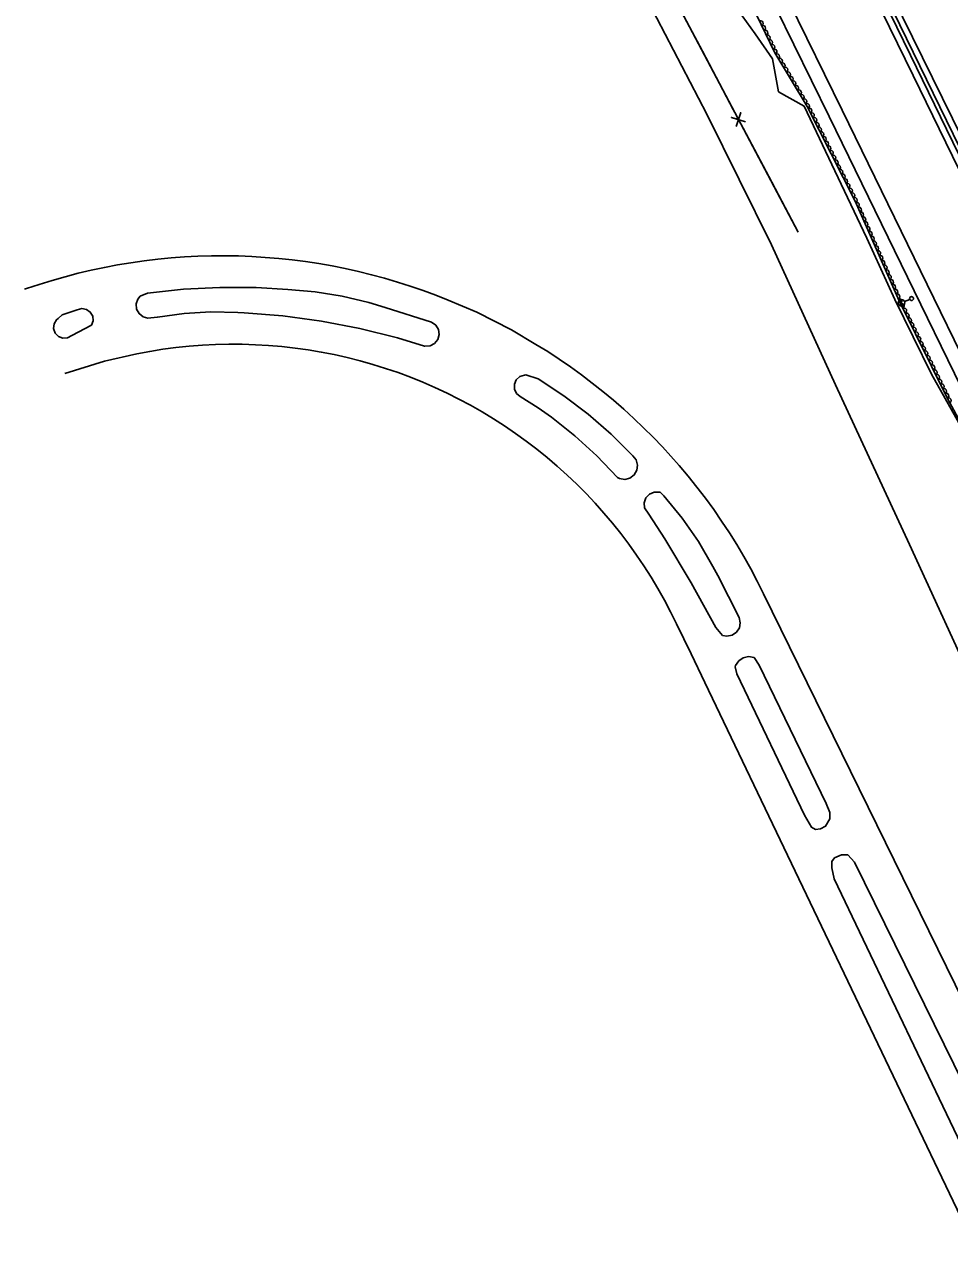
# Model space of a CAD drawing. Extents: x 1746719 to 1766531, y 631721 to 662391.
# Drawn here: x 1761809 to 1762511, y 636401 to 637330 of the extents above; entities that cross this region are included whole.
import ezdxf

# ---------------------------------------------------------------- set-up
doc = ezdxf.new("R2010")
doc.units = 0
for name, color, linetype in [('SURVEY - AERIAL SURVEY - Photo Control - Points - Elevations', 7, 'Continuous'), ('SURVEY - AERIAL SURVEY - Photo Control - Points - Locators', 7, 'Continuous'), ('SURVEY - AERIAL SURVEY - Photo Control - Points - Numbers', 7, 'Continuous'), ('SURVEY - AERIAL SURVEY - Photo Control with Text', 7, 'Continuous'), ('SURVEY - CENTERLINE - Existing Roads - Development', 7, 'Continuous'), ('SURVEY - CENTERLINE - Existing Roads Curve Text', 7, 'Continuous')]:
    doc.layers.add(name, color=color, linetype=linetype)

msp = doc.modelspace()

# ---------------------------------------------------------------- linework, layer by layer
at = {"layer": 'SURVEY - AERIAL SURVEY - Photo Control - Points - Elevations'}
for points in [[(1762773.06, 636698.72), (1762724.62, 636797.23), (1762665.78, 636917.21), (1762608.96, 637033.7), (1762547.76, 637159.19), (1762483.24, 637291.54), (1762429.61, 637401.09), (1762367.13, 637528.71), (1762311.22, 637643.03), (1762248.83, 637770.86), (1762183.89, 637904.12), (1762125.15, 638021.3), (1762090.32, 638088.89)], [(1762783.5, 636705.24), (1762745.76, 636781.92), (1762702.74, 636870.15), (1762649.08, 636980.15), (1762603.69, 637072.36), (1762560.73, 637160.61), (1762512.91, 637258.85), (1762467.62, 637351.57), (1762419.77, 637449.66), (1762380.4, 637529.73), (1762340.69, 637610.68), (1762307.07, 637679.74), (1762272.3, 637751.43), (1762238.92, 637822.21), (1762204.21, 637890.89), (1762159.32, 637981.97)], [(1762719.21, 636672.25), (1762670.76, 636770.78), (1762611.89, 636890.84), (1762555.03, 637007.4), (1762493.83, 637132.9), (1762429.32, 637265.2), (1762375.72, 637374.71), (1762313.23, 637502.34), (1762254.75, 637621.92)], [(1762709.34, 636667.39), (1762660.89, 636765.94), (1762602, 636886.01), (1762545.14, 637002.58), (1762483.94, 637128.07), (1762419.44, 637260.37), (1762365.84, 637369.88), (1762303.35, 637497.51), (1762244.87, 637617.09)], [(1761808.82, 637129.2), (1761810.33, 637129.74), (1761820.03, 637132.97), (1761829.79, 637135.98), (1761839.65, 637138.78), (1761849.53, 637141.33), (1761859.49, 637143.69), (1761869.49, 637145.81), (1761879.53, 637147.7), (1761889.62, 637149.36), (1761899.74, 637150.81), (1761909.9, 637152.01), (1761920.07, 637153), (1761930.26, 637153.75), (1761940.47, 637154.29), (1761950.69, 637154.58), (1761960.92, 637154.65), (1761971.15, 637154.48), (1761981.35, 637154.08), (1761991.56, 637153.46), (1762001.74, 637152.61), (1762011.92, 637151.54), (1762022.04, 637150.22), (1762032.17, 637148.7), (1762042.23, 637146.93), (1762052.26, 637144.95), (1762062.24, 637142.72), (1762072.17, 637140.29), (1762082.04, 637137.62), (1762091.85, 637134.74), (1762101.59, 637131.65), (1762111.26, 637128.33), (1762120.85, 637124.8), (1762130.36, 637121.05)], [(1762112.69, 637086.09), (1762112.34, 637086.14), (1762091.92, 637092.28), (1762063.22, 637099.42), (1762034.18, 637105), (1762004.88, 637109.01), (1761975.41, 637111.44), (1761970.62, 637111.68), (1761950.29, 637112), (1761929.98, 637110.81), (1761909.8, 637108.09), (1761909.51, 637108.04), (1761902.53, 637107.29), (1761898.78, 637108.34), (1761895.74, 637110.79), (1761893.93, 637114.25), (1761893.64, 637118.14), (1761894.91, 637121.82), (1761896.69, 637124), (1761902.14, 637126.3), (1761929.56, 637129.29), (1761957.12, 637130.68), (1761984.73, 637130.48), (1762008.77, 637128.99), (1762029.42, 637127.29), (1762049.86, 637124.01), (1762070.02, 637119.19), (1762082.42, 637115.39), (1762117.67, 637104.32), (1762120.85, 637102.09), (1762122.91, 637098.77), (1762123.46, 637094.93), (1762122.44, 637091.19), (1762120.01, 637088.17), (1762116.56, 637086.37), (1762112.69, 637086.09)], [(1762130.36, 637121.05), (1762151.96, 637111.84), (1762178.46, 637098.4), (1762196.76, 637087.45), (1762205.93, 637081.96), (1762214.54, 637076.26), (1762223.06, 637070.38), (1762231.44, 637064.33), (1762239.67, 637058.08), (1762247.76, 637051.65), (1762255.71, 637045.04), (1762263.51, 637038.25), (1762271.17, 637031.31), (1762278.67, 637024.18), (1762285.99, 637016.9), (1762292.98, 637009.62), (1762305.56, 636995.45), (1762312.43, 636987.35), (1762319.09, 636979.09), (1762325.54, 636970.69), (1762331.81, 636962.11), (1762337.86, 636953.4), (1762343.69, 636944.54), (1762349.31, 636935.54), (1762354.71, 636926.4), (1762359.9, 636917.13), (1762364.84, 636907.74), (1762367.66, 636902.09), (1762369.56, 636898.24), (1762574.58, 636480.72)], [(1761837.98, 637092.12), (1761834.59, 637093.39), (1761832.06, 637095.97), (1761830.89, 637099.39), (1761831.28, 637102.98), (1761833.16, 637106.07), (1761834.43, 637107.14), (1761837.34, 637109.95), (1761848.91, 637113.52), (1761852.32, 637114.55), (1761855.85, 637114), (1761858.79, 637111.98), (1761860.58, 637108.89), (1761860.86, 637105.33), (1761859.59, 637102.01), (1761844.71, 637094.23), (1761841.57, 637092.42), (1761837.98, 637092.12)], [(1762530.76, 636401.45), (1762325.19, 636830.85), (1762314.76, 636852.65), (1762303.56, 636875.45), (1762299.11, 636884.47), (1762294.42, 636893.37), (1762289.47, 636902.15), (1762284.29, 636910.79), (1762278.91, 636919.28), (1762273.27, 636927.61), (1762267.43, 636935.81), (1762261.34, 636943.83), (1762255.06, 636951.7), (1762248.56, 636959.37), (1762241.86, 636966.88), (1762234.95, 636974.21), (1762227.85, 636981.34), (1762220.56, 636988.29), (1762213.09, 636995.03), (1762205.44, 637001.57), (1762197.61, 637007.9), (1762189.61, 637014), (1762181.46, 637019.91), (1762173.15, 637025.58), (1762164.69, 637031.03), (1762156.07, 637036.23), (1762147.32, 637041.22), (1762138.45, 637045.96), (1762129.44, 637050.46), (1762120.32, 637054.72), (1762111.09, 637058.72), (1762101.75, 637062.48), (1762092.32, 637065.99), (1762082.79, 637069.23), (1762073.19, 637072.22), (1762063.49, 637074.96), (1762053.73, 637077.42), (1762043.92, 637079.62), (1762034.03, 637081.56), (1762024.11, 637083.22), (1762014.15, 637084.61), (1762004.15, 637085.74), (1761994.11, 637086.6), (1761984.06, 637087.19), (1761974, 637087.5), (1761963.94, 637087.55), (1761953.88, 637087.32), (1761943.82, 637086.82), (1761933.78, 637086.04), (1761923.77, 637084.99), (1761913.79, 637083.69), (1761903.85, 637082.09), (1761893.96, 637080.24), (1761869.56, 637074.65), (1761839.4, 637065.31)], [(1762264.38, 636985), (1762260.41, 636985.59), (1762258.76, 636986.36), (1762243.17, 637002.79), (1762226.45, 637018.07), (1762208.71, 637032.15), (1762198.65, 637039.27), (1762185.04, 637047.83), (1762182.2, 637050.2), (1762180.59, 637053.54), (1762180.54, 637057.24), (1762182.02, 637060.63), (1762184.79, 637063.09), (1762188.31, 637064.17), (1762189.26, 637064.19), (1762198.51, 637061.19), (1762217.99, 637048.5), (1762236.54, 637034.49), (1762254.11, 637019.25), (1762270.52, 637002.92), (1762272.99, 636999.75), (1762274.04, 636995.87), (1762273.51, 636991.88), (1762271.49, 636988.41), (1762268.28, 636985.99), (1762264.38, 636985)], [(1762341.85, 636865.94), (1762338.52, 636866.52), (1762333.46, 636872.5), (1762314.75, 636906.61), (1762294.65, 636939.91), (1762282.48, 636958.7), (1762279.36, 636963.42), (1762279.08, 636967.3), (1762280.38, 636970.97), (1762283.03, 636973.82), (1762286.58, 636975.38), (1762290.48, 636975.4), (1762291.16, 636975.23), (1762294.09, 636972.59), (1762307.77, 636955.65), (1762320.16, 636937.75), (1762331.2, 636919), (1762334.85, 636912.01), (1762351.12, 636880.15), (1762352, 636876.24), (1762351.28, 636872.31), (1762349.09, 636868.96), (1762345.79, 636866.72), (1762341.85, 636865.94)], [(1762349.48, 636837.44), (1762348, 636842.65), (1762348.43, 636843.84), (1762350.78, 636847.31), (1762354.25, 636849.66), (1762358.33, 636850.56), (1762362.47, 636849.87), (1762366.28, 636844.04), (1762417.17, 636739.05), (1762419.96, 636732.24), (1762419.96, 636727.45), (1762416.76, 636721.84), (1762412.76, 636719.84), (1762409.17, 636719.45), (1762405.96, 636721.05), (1762400.76, 636730.24), (1762349.48, 636837.44)], [(1762556.36, 636415.05), (1762551.56, 636416.65), (1762545.17, 636425.84), (1762533.17, 636451.84), (1762423.17, 636681.84), (1762421.56, 636690.24), (1762421.56, 636695.05), (1762423.56, 636697.84), (1762428.76, 636700.24), (1762433.56, 636700.24), (1762438.76, 636694.65), (1762476.76, 636617.05), (1762558.76, 636450.24), (1762568.36, 636427.45), (1762568.36, 636423.05), (1762566.36, 636419.05), (1762563.56, 636416.65), (1762560.36, 636415.45), (1762556.36, 636415.05)]]:
    msp.add_lwpolyline(points, dxfattribs=at)
at = {"layer": 'SURVEY - AERIAL SURVEY - Photo Control - Points - Locators'}
for points in [[(1762533.74, 636819.19), (1762480.29, 636935.5), (1762424.19, 637056.83), (1762375.64, 637162.82), (1762326.67, 637262), (1762269.77, 637371.55)], [(1762346.82, 637345.77), (1762363.21, 637323.07), (1762376.43, 637304.1), (1762381.04, 637279.07), (1762400.35, 637268.03), (1762423.82, 637218.99), (1762448.05, 637168), (1762469.26, 637121.36), (1762497.17, 637064.83), (1762528.12, 637009.32)]]:
    msp.add_lwpolyline(points, dxfattribs=at)
at = {"layer": 'SURVEY - AERIAL SURVEY - Photo Control - Points - Numbers'}
for points in [[(1762777.65, 636700.23), (1762731.1, 636795.47), (1762662.3, 636936.22), (1762598.25, 637067), (1762540.66, 637184.6), (1762481.17, 637306.94), (1762413.68, 637445.44), (1762350.64, 637574.34), (1762291.14, 637695.72), (1762205.98, 637869.78), (1762138.69, 638007.58), (1762099.48, 638088.85)], [(1762101.32, 638090.04), (1762139.47, 638013.18), (1762181.78, 637926.27), (1762216.4, 637854.87), (1762274.24, 637736.9), (1762337.04, 637608.61), (1762400, 637479.52), (1762462.92, 637350.83), (1762538.73, 637195.19), (1762608.95, 637051.84), (1762674.55, 636917.47), (1762724.06, 636816.01), (1762780.33, 636702.09)]]:
    msp.add_lwpolyline(points, dxfattribs=at)
at = {"layer": 'SURVEY - AERIAL SURVEY - Photo Control with Text'}
msp.add_lwpolyline([(1762343.29, 637381.3), (1762378.31, 637308.67), (1762402.8, 637267.98), (1762439.16, 637196), (1762472.65, 637120.38), (1762509.6, 637045.79), (1762531.2, 637005.81), (1762519.79, 636993.53), (1762518.61, 636981.54), (1762547.16, 636946.64), (1762556.36, 636921.7), (1762578.74, 636868.77), (1762606.57, 636810.33), (1762625.84, 636791.03), (1762635.96, 636787.79), (1762670.78, 636720.91), (1762689.11, 636669.78), (1762690.71, 636645.62)], dxfattribs=at)
for centre, major_axis in [((1762367.52, 637331.05), (0.87, -1.8)), ((1762369.25, 637327.45), (0.87, -1.8)), ((1762370.99, 637323.84), (0.87, -1.8)), ((1762372.73, 637320.24), (0.87, -1.8)), ((1762374.47, 637316.64), (0.87, -1.8)), ((1762376.2, 637313.04), (0.87, -1.8)), ((1762377.94, 637309.43), (0.87, -1.8)), ((1762379.93, 637305.97), (1.03, -1.71)), ((1762382, 637302.54), (1.03, -1.71)), ((1762384.06, 637299.11), (1.03, -1.71)), ((1762386.12, 637295.69), (1.03, -1.71)), ((1762388.18, 637292.26), (1.03, -1.71)), ((1762390.25, 637288.83), (1.03, -1.71)), ((1762392.31, 637285.41), (1.03, -1.71)), ((1762394.37, 637281.98), (1.03, -1.71)), ((1762396.44, 637278.55), (1.03, -1.71)), ((1762398.5, 637275.12), (1.03, -1.71)), ((1762400.56, 637271.7), (1.03, -1.71)), ((1762402.62, 637268.27), (1.03, -1.71)), ((1762404.45, 637264.71), (0.9, -1.79)), ((1762406.25, 637261.14), (0.9, -1.79)), ((1762408.06, 637257.57), (0.9, -1.79)), ((1762409.86, 637254), (0.9, -1.79)), ((1762411.67, 637250.43), (0.9, -1.79)), ((1762413.47, 637246.86), (0.9, -1.79)), ((1762415.27, 637243.29), (0.9, -1.79)), ((1762417.08, 637239.72), (0.9, -1.79)), ((1762418.88, 637236.15), (0.9, -1.79)), ((1762420.68, 637232.58), (0.9, -1.79)), ((1762422.49, 637229.01), (0.9, -1.79)), ((1762424.29, 637225.44), (0.9, -1.79)), ((1762426.09, 637221.87), (0.9, -1.79)), ((1762427.9, 637218.3), (0.9, -1.79)), ((1762429.7, 637214.73), (0.9, -1.79)), ((1762431.51, 637211.16), (0.9, -1.79)), ((1762433.31, 637207.59), (0.9, -1.79)), ((1762435.11, 637204.02), (0.9, -1.79)), ((1762436.92, 637200.45), (0.9, -1.79)), ((1762438.72, 637196.88), (0.9, -1.79)), ((1762440.39, 637193.24), (0.81, -1.83)), ((1762442, 637189.58), (0.81, -1.83)), ((1762443.62, 637185.93), (0.81, -1.83)), ((1762445.24, 637182.27), (0.81, -1.83)), ((1762446.86, 637178.61), (0.81, -1.83)), ((1762448.48, 637174.95), (0.81, -1.83)), ((1762450.1, 637171.3), (0.81, -1.83)), ((1762451.72, 637167.64), (0.81, -1.83)), ((1762453.34, 637163.98), (0.81, -1.83)), ((1762454.96, 637160.32), (0.81, -1.83)), ((1762456.58, 637156.67), (0.81, -1.83)), ((1762458.2, 637153.01), (0.81, -1.83)), ((1762459.82, 637149.35), (0.81, -1.83)), ((1762461.44, 637145.7), (0.81, -1.83)), ((1762463.06, 637142.04), (0.81, -1.83)), ((1762464.68, 637138.38), (0.81, -1.83)), ((1762466.3, 637134.72), (0.81, -1.83)), ((1762467.92, 637131.07), (0.81, -1.83)), ((1762469.54, 637127.41), (0.81, -1.83)), ((1762471.16, 637123.75), (0.81, -1.83)), ((1762472.79, 637120.1), (0.89, -1.79)), ((1762474.57, 637116.51), (0.89, -1.79)), ((1762476.34, 637112.93), (0.89, -1.79)), ((1762478.12, 637109.35), (0.89, -1.79)), ((1762479.89, 637105.76), (0.89, -1.79)), ((1762481.67, 637102.18), (0.89, -1.79)), ((1762483.44, 637098.59), (0.89, -1.79)), ((1762485.22, 637095.01), (0.89, -1.79)), ((1762486.99, 637091.42), (0.89, -1.79)), ((1762488.77, 637087.84), (0.89, -1.79)), ((1762490.54, 637084.25), (0.89, -1.79)), ((1762492.32, 637080.67), (0.89, -1.79)), ((1762494.1, 637077.09), (0.89, -1.79)), ((1762495.87, 637073.5), (0.89, -1.79)), ((1762497.65, 637069.92), (0.89, -1.79)), ((1762499.42, 637066.33), (0.89, -1.79)), ((1762501.2, 637062.75), (0.89, -1.79)), ((1762502.97, 637059.16), (0.89, -1.79)), ((1762504.75, 637055.58), (0.89, -1.79)), ((1762506.52, 637051.99), (0.89, -1.79)), ((1762508.3, 637048.41), (0.89, -1.79)), ((1762510.11, 637044.84), (0.95, -1.76))]:
    msp.add_ellipse(centre, major_axis=major_axis, ratio=0.940188, start_param=0, end_param=3.141593, dxfattribs=at)
at = {"layer": 'SURVEY - CENTERLINE - Existing Roads - Development'}
for p, q in [((1762474.41, 637118.86), (1762472.9, 637122.29)), ((1762480.59, 637121.59), (1762476.7, 637119.87)), ((1762474.41, 637118.86), (1762475.93, 637115.43))]:
    msp.add_line(p, q, dxfattribs=at)
for centre, radius in [((1762474.41, 637118.86), 2.5), ((1762481.96, 637122.2), 1.5)]:
    msp.add_circle(centre, radius, dxfattribs=at)
at = {"layer": 'SURVEY - CENTERLINE - Existing Roads Curve Text'}
for points in [[(1762015.64, 638032.17), (1762036.93, 637947.97), (1762071.82, 637841.31), (1762135.35, 637696.28), (1762201.09, 637540.86), (1762395.93, 637172.65)], [(1762301.62, 637350.88), (1762323.32, 637309.86)], [(1762323.32, 637309.86), (1762346.71, 637265.67)], [(1762356.05, 637256.35), (1762345.28, 637259.6), (1762350.69, 637257.93), (1762352.35, 637263.34), (1762348.98, 637252.61)], [(1762354.24, 637251.44), (1762375.94, 637210.43)], [(1762375.94, 637210.43), (1762395.93, 637172.65)]]:
    msp.add_lwpolyline(points, dxfattribs=at)

doc.saveas('drawing.dxf')
